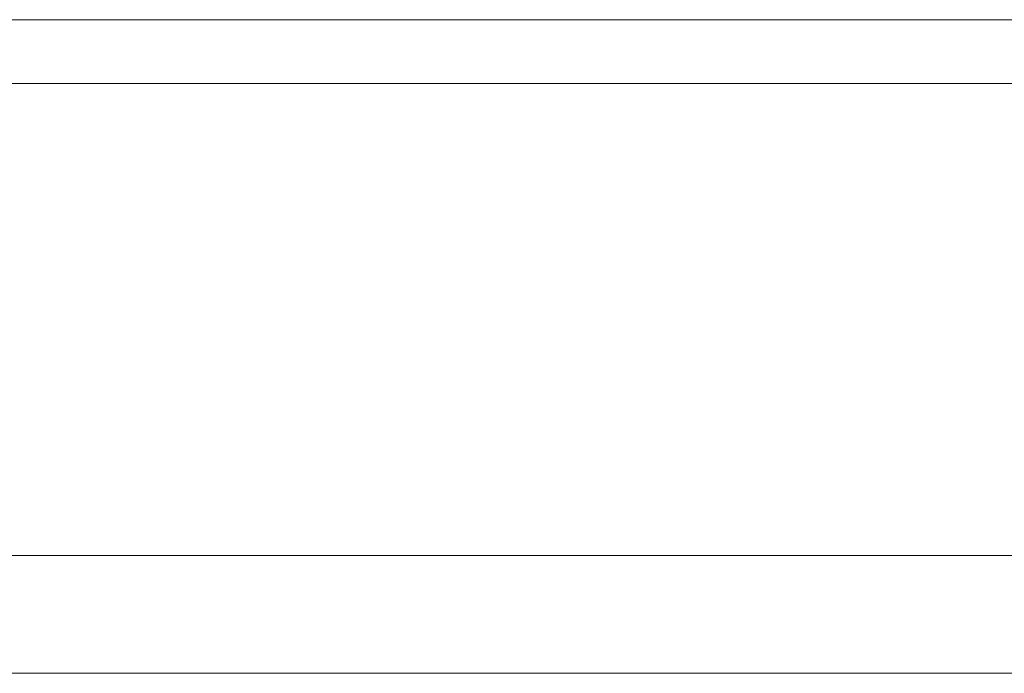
# Model space of a CAD drawing. Header units: millimetres. Extents: x -4395 to 65662, y -65530 to 6847.
# Tile 621 of 656: x 18348 to 18682, y -18450 to -18228. Entities that reach past the tile are written whole.
import ezdxf

# ---------------------------------------------------------------- set-up
doc = ezdxf.new("R2010")
doc.units = ezdxf.units.MM
doc.layers.add('superior_C02', color=7, linetype='Continuous', lineweight=0)

msp = doc.modelspace()

# ---------------------------------------------------------------- linework, layer by layer
at = {"layer": 'superior_C02'}
for p, q in [((19160.686, -18228.298), (18224.729, -18228.298)), ((18226.507, -18228.298), (19162.465, -18228.298)), ((24634.01, -18250), (15575.415, -18250)), ((15576.913, -18250), (24635.508, -18250)), ((19339.287, -18410), (18193.828, -18410)), ((18205.75, -18410), (19351.209, -18410)), ((19394.427, -18410), (18248.967, -18410)), ((18263.87, -18410), (19409.329, -18410)), ((18193.828, -18450), (19339.287, -18450)), ((18205.75, -18450), (19351.209, -18450)), ((18248.967, -18450), (19394.427, -18450)), ((18263.87, -18450), (19409.329, -18450))]:
    msp.add_line(p, q, dxfattribs=at)

doc.saveas('drawing.dxf')
